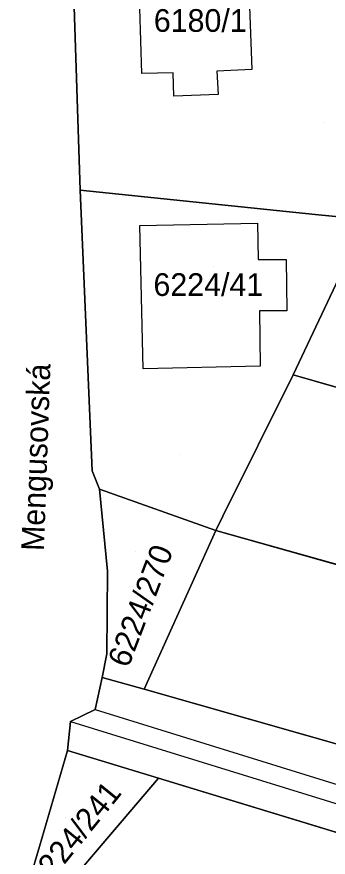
# Model space of a CAD drawing. Extents: x -266199 to -261993, y -1239047 to -1235108.
# Drawn here: x -263901.2 to -263873.7, y -1236261 to -1236187 of the extents above; entities that cross this region are included whole.
import ezdxf

# ---------------------------------------------------------------- set-up
doc = ezdxf.new("R2010")
doc.units = 0
for name, color, linetype in [('body_kn', 7, 'Continuous'), ('kladpar_druhypozemkov', 7, 'Continuous'), ('kladpar_hranice', 7, 'Continuous'), ('kladpar_parcelnecisla', 7, 'Continuous'), ('kladpar_plochy', 7, 'Continuous'), ('popisy', 7, 'Continuous'), ('zappar_hrandruhpozemk', 7, 'Continuous')]:
    doc.layers.add(name, color=color, linetype=linetype)

msp = doc.modelspace()

# ---------------------------------------------------------------- linework, layer by layer
at = {"layer": 'body_kn'}
for p, q in [((-263883.54, -1236191.74), (-263883.54, -1236191.74)), ((-263880.47, -1236191.61), (-263880.47, -1236191.61)), ((-263890.14, -1236191.97), (-263890.14, -1236191.97)), ((-263887.38, -1236191.9), (-263887.38, -1236191.9)), ((-263887.32, -1236193.94), (-263887.32, -1236193.94)), ((-263883.43, -1236193.81), (-263883.43, -1236193.81)), ((-263895.58, -1236202.24), (-263895.58, -1236202.24)), ((-263874.89, -1236204.37), (-263874.89, -1236204.37)), ((-263879.95, -1236205.13), (-263879.95, -1236205.13)), ((-263879.95, -1236205.13), (-263879.95, -1236205.13)), ((-263890.33, -1236205.35), (-263890.33, -1236205.35)), ((-263879.91, -1236208.35), (-263879.91, -1236208.35)), ((-263877.45, -1236208.34), (-263877.45, -1236208.34)), ((-263879.8, -1236212.86), (-263879.8, -1236212.86)), ((-263877.39, -1236212.85), (-263877.39, -1236212.85)), ((-263890.03, -1236217.98), (-263890.03, -1236217.98)), ((-263879.72, -1236217.73), (-263879.72, -1236217.73)), ((-263876.82, -1236218.5), (-263876.82, -1236218.5)), ((-263894.53, -1236226.95), (-263894.53, -1236226.95)), ((-263893.89, -1236228.56), (-263893.89, -1236228.56)), ((-263883.01, -1236230.95), (-263883.01, -1236230.95)), ((-263883.63, -1236232.2), (-263883.63, -1236232.2)), ((-263893.17, -1236235.79), (-263893.17, -1236235.79)), ((-263893.23, -1236243.07), (-263893.23, -1236243.07)), ((-263893.65, -1236245.16), (-263893.65, -1236245.16)), ((-263889.94, -1236246.19), (-263889.94, -1236246.19)), ((-263889.94, -1236246.19), (-263889.94, -1236246.19)), ((-263894.27, -1236247.98), (-263894.27, -1236247.98)), ((-263894.27, -1236247.98), (-263894.27, -1236247.98)), ((-263896.43, -1236249.03), (-263896.43, -1236249.03)), ((-263896.43, -1236249.03), (-263896.43, -1236249.03)), ((-263896.71, -1236251.58), (-263896.71, -1236251.58)), ((-263896.71, -1236251.58), (-263896.71, -1236251.58)), ((-263888.69, -1236254.03), (-263888.69, -1236254.03)), ((-263888.69, -1236254.03), (-263888.69, -1236254.03)), ((-263899.16, -1236260.03), (-263899.16, -1236260.03))]:
    msp.add_line(p, q, dxfattribs=at)
at = {"layer": 'kladpar_druhypozemkov'}
for p, q in [((-263874.19, -1236196.23), (-263874.19, -1236196.23)), ((-263883.85, -1236208.95), (-263883.85, -1236208.95)), ((-263886.84, -1236225.51), (-263886.84, -1236225.51)), ((-263890.71, -1236234.1), (-263890.71, -1236234.1)), ((-263896.91, -1236257.46), (-263896.91, -1236257.46))]:
    msp.add_line(p, q, dxfattribs=at)
at = {"layer": 'kladpar_hranice'}
for p, q in [((-263896.71, -1236251.58), (-263888.69, -1236254.03)), ((-263888.69, -1236254.03), (-263898.96, -1236266.08)), ((-263848.13, -1236266.39), (-263888.69, -1236254.03))]:
    msp.add_line(p, q, dxfattribs=at)
for points in [[(-263863.93, -1236191.7), (-263870.38, -1236204.83), (-263874.89, -1236204.37), (-263895.58, -1236202.24), (-263896.19, -1236183.38), (-263890.42, -1236183.3), (-263880.77, -1236182.92), (-263860.88, -1236185.84), (-263863.93, -1236191.7)], [(-263896.19, -1236183.38), (-263895.58, -1236202.24), (-263894.53, -1236226.95), (-263893.89, -1236228.56), (-263893.17, -1236235.79), (-263893.23, -1236243.07), (-263893.65, -1236245.16), (-263894.27, -1236247.98), (-263896.43, -1236249.03), (-263896.71, -1236251.58), (-263899.16, -1236260.03), (-263900.86, -1236265.79), (-263902.66, -1236271.35)], [(-263888.69, -1236254.03), (-263896.71, -1236251.58), (-263896.43, -1236249.03), (-263894.27, -1236247.98), (-263893.65, -1236245.16), (-263889.94, -1236246.19), (-263851.6, -1236257.11), (-263844.74, -1236259.48), (-263837.24, -1236246.24), (-263829.92, -1236233.22), (-263823.17, -1236220.75), (-263820.83, -1236216.3), (-263815.97, -1236205.91), (-263815.33, -1236201.11), (-263815.22, -1236194.48), (-263815.36, -1236191.93), (-263815.98, -1236186.31)], [(-263870.38, -1236204.83), (-263870.55, -1236205.19), (-263876.82, -1236218.5), (-263883.01, -1236230.95), (-263883.63, -1236232.2), (-263893.89, -1236228.56), (-263894.53, -1236226.95), (-263895.58, -1236202.24), (-263874.89, -1236204.37), (-263870.38, -1236204.83)], [(-263823.17, -1236220.75), (-263829.92, -1236233.22), (-263833.5, -1236231.4), (-263836.34, -1236230.15), (-263876.82, -1236218.5), (-263870.55, -1236205.19), (-263846.08, -1236212.2), (-263842.08, -1236213.51), (-263829.06, -1236217.51), (-263823.17, -1236220.75)], [(-263829.92, -1236233.22), (-263837.24, -1236246.24), (-263841.32, -1236244.15), (-263883.63, -1236232.2), (-263883.01, -1236230.95), (-263876.82, -1236218.5), (-263836.34, -1236230.15), (-263833.5, -1236231.4), (-263829.92, -1236233.22)], [(-263889.94, -1236246.19), (-263893.65, -1236245.16), (-263893.23, -1236243.07), (-263893.17, -1236235.79), (-263893.89, -1236228.56), (-263883.63, -1236232.2), (-263889.94, -1236246.19)], [(-263837.24, -1236246.24), (-263844.74, -1236259.48), (-263851.6, -1236257.11), (-263889.94, -1236246.19), (-263883.63, -1236232.2), (-263841.32, -1236244.15), (-263837.24, -1236246.24)], [(-263898.96, -1236266.08), (-263900.86, -1236265.79), (-263899.16, -1236260.03), (-263896.71, -1236251.58)], [(-263898.96, -1236266.08), (-263888.69, -1236254.03), (-263848.13, -1236266.39), (-263861.58, -1236275.36)]]:
    msp.add_lwpolyline(points, dxfattribs=at)
at = {"layer": 'kladpar_plochy'}
for p, q in [((-263896.19, -1236183.38), (-263895.58, -1236202.24)), ((-263895.58, -1236202.24), (-263894.53, -1236226.95)), ((-263876.82, -1236218.5), (-263870.55, -1236205.19)), ((-263883.01, -1236230.95), (-263876.82, -1236218.5)), ((-263876.82, -1236218.5), (-263836.34, -1236230.15)), ((-263836.34, -1236230.15), (-263876.82, -1236218.5)), ((-263894.53, -1236226.95), (-263893.89, -1236228.56)), ((-263893.89, -1236228.56), (-263893.17, -1236235.79)), ((-263883.63, -1236232.2), (-263883.01, -1236230.95)), ((-263889.94, -1236246.19), (-263883.63, -1236232.2)), ((-263883.63, -1236232.2), (-263841.32, -1236244.15)), ((-263841.32, -1236244.15), (-263883.63, -1236232.2)), ((-263893.17, -1236235.79), (-263893.23, -1236243.07)), ((-263893.23, -1236243.07), (-263893.65, -1236245.16)), ((-263893.65, -1236245.16), (-263894.27, -1236247.98)), ((-263851.6, -1236257.11), (-263889.94, -1236246.19)), ((-263894.27, -1236247.98), (-263896.43, -1236249.03)), ((-263896.43, -1236249.03), (-263896.71, -1236251.58)), ((-263896.71, -1236251.58), (-263899.16, -1236260.03)), ((-263898.96, -1236266.08), (-263888.69, -1236254.03)), ((-263888.69, -1236254.03), (-263848.13, -1236266.39)), ((-263899.16, -1236260.03), (-263900.86, -1236265.79))]:
    msp.add_line(p, q, dxfattribs=at)
for points in [[(-263863.93, -1236191.7), (-263870.38, -1236204.83), (-263874.89, -1236204.37), (-263895.58, -1236202.24), (-263896.19, -1236183.38), (-263890.42, -1236183.3), (-263880.77, -1236182.92), (-263860.88, -1236185.84)], [(-263870.38, -1236204.83), (-263870.55, -1236205.19), (-263876.82, -1236218.5), (-263883.01, -1236230.95), (-263883.63, -1236232.2), (-263893.89, -1236228.56), (-263894.53, -1236226.95), (-263895.58, -1236202.24), (-263874.89, -1236204.37)], [(-263889.94, -1236246.19), (-263893.65, -1236245.16), (-263893.23, -1236243.07), (-263893.17, -1236235.79), (-263893.89, -1236228.56), (-263883.63, -1236232.2)], [(-263896.71, -1236251.58), (-263888.69, -1236254.03), (-263898.96, -1236266.08), (-263900.86, -1236265.79), (-263899.16, -1236260.03)]]:
    msp.add_lwpolyline(points, close=True, dxfattribs=at)
msp.add_lwpolyline([(-263927.69, -1236363.44), (-263911.78, -1236355.63), (-263903.06, -1236351.45), (-263896.29, -1236346.52), (-263893.16, -1236343.87), (-263880.68, -1236322.64), (-263871.47, -1236307.22), (-263862.53, -1236292.01), (-263855.41, -1236279.39), (-263848.13, -1236266.39), (-263888.69, -1236254.03), (-263896.71, -1236251.58), (-263896.43, -1236249.03), (-263894.27, -1236247.98), (-263893.65, -1236245.16), (-263889.94, -1236246.19), (-263851.6, -1236257.11), (-263844.74, -1236259.48), (-263837.24, -1236246.24), (-263829.92, -1236233.22), (-263823.17, -1236220.75), (-263820.83, -1236216.3), (-263815.97, -1236205.91)], dxfattribs=at)
at = {"layer": 'zappar_hrandruhpozemk'}
for p, q in [((-263880.77, -1236182.92), (-263880.47, -1236191.61)), ((-263879.72, -1236217.73), (-263890.03, -1236217.98)), ((-263894.27, -1236247.98), (-263845.48, -1236263.1)), ((-263896.43, -1236249.03), (-263846.01, -1236264.62))]:
    msp.add_line(p, q, dxfattribs=at)
for points in [[(-263880.47, -1236191.61), (-263883.54, -1236191.74), (-263883.43, -1236193.81), (-263887.32, -1236193.94), (-263887.38, -1236191.9), (-263890.14, -1236191.97), (-263890.42, -1236183.3)], [(-263890.03, -1236217.98), (-263890.33, -1236205.35), (-263879.95, -1236205.13)], [(-263879.95, -1236205.13), (-263879.91, -1236208.35), (-263877.45, -1236208.34), (-263877.39, -1236212.85), (-263879.8, -1236212.86), (-263879.72, -1236217.73)]]:
    msp.add_lwpolyline(points, dxfattribs=at)

# ---------------------------------------------------------------- texts
at = {"layer": 'kladpar_parcelnecisla'}
for s, p in [('6180/1', (-263889.094, -1236188.29)), ('6224/41', (-263889.125, -1236211.55))]:
    msp.add_text(s, height=2, dxfattribs=at).set_placement(p)
for s, rotation, p in [('6224/270', 69, (-263891.343, -1236244.388)), ('6224/241', 51, (-263898.862, -1236264.013))]:
    msp.add_text(s, height=2, rotation=rotation, dxfattribs=at).set_placement(p)
at = {"layer": 'popisy'}
msp.add_text('Mengusovská', height=2, rotation=88, dxfattribs=at).set_placement((-263898.773, -1236234.038))

doc.saveas('drawing.dxf')
